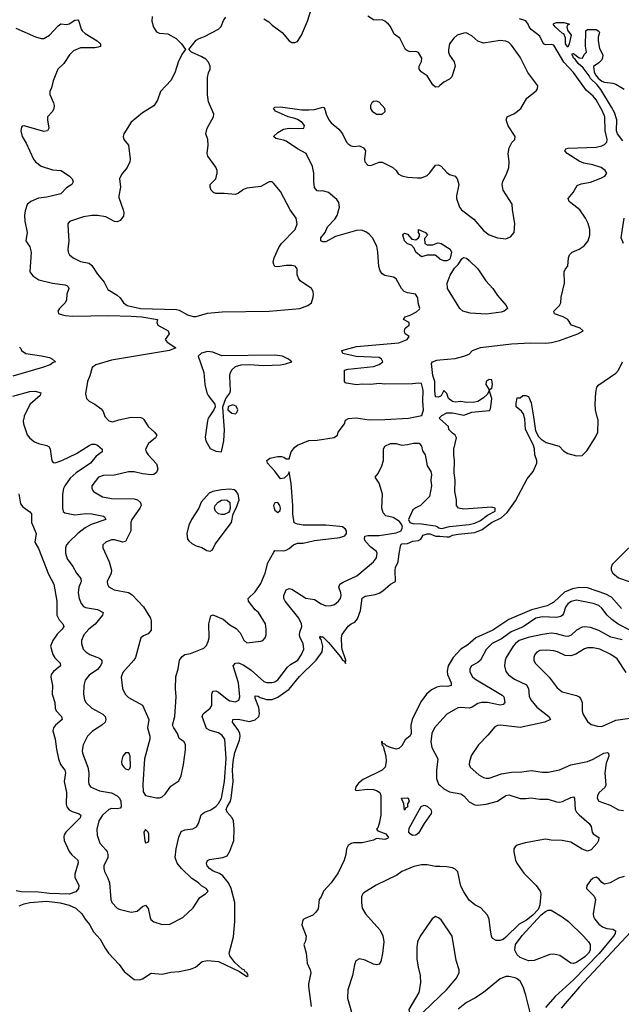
# Model space of a CAD drawing. Header units: inches. Extents: x 2001573 to 2220545, y 644482 to 846830.
# Tile 342 of 656: x 2057018 to 2061289, y 775826 to 782821. Entities that reach past the tile are written whole.
import ezdxf

# ---------------------------------------------------------------- set-up
doc = ezdxf.new("R2010")
doc.units = ezdxf.units.IN
doc.header["$MEASUREMENT"] = 0
for name, color, linetype in [('C0757', 7, 'Continuous'), ('C0758', 7, 'Continuous'), ('C0767', 7, 'Continuous'), ('C0768', 7, 'Continuous')]:
    doc.layers.add(name, color=color, linetype=linetype)

msp = doc.modelspace()

# ---------------------------------------------------------------- linework, layer by layer
at = {"layer": 'C0757', "color": 5}
for points, elevation in [([(2057048.6, 780000), (2057042.3, 779970), (2057044.5, 779950), (2057070, 779872.7), (2057090, 779848.7), (2057122.3, 779822.3), (2057150.2, 779810.2), (2057210, 779796.1), (2057225.8, 779785.8), (2057234, 779770), (2057246.7, 779686.7), (2057256.1, 779676.1), (2057270, 779672.2), (2057317.6, 779690), (2057420.2, 779739.8), (2057510, 779796.5), (2057530, 779804.2), (2057550, 779806), (2057570, 779798), (2057602.8, 779770), (2057602.8, 779750), (2057559.9, 779720.1), (2057519.3, 779670), (2057419.4, 779600.6), (2057376.8, 779563.2), (2057337.5, 779510), (2057328.3, 779490), (2057322.5, 779450), (2057321.5, 779350), (2057326.8, 779326.8), (2057337.6, 779317.6), (2057410, 779304.1), (2057490, 779312.2), (2057530, 779310.6), (2057613.3, 779293.3), (2057620.3, 779290), (2057628.5, 779270), (2057525.3, 779234.7), (2057481.3, 779210), (2057430.2, 779170), (2057365.7, 779110), (2057349.1, 779090), (2057342.8, 779070), (2057343.2, 779030), (2057355.5, 778990), (2057395.4, 778935.4), (2057421, 778890), (2057452.7, 778850), (2057454.2, 778830), (2057438.2, 778790), (2057432.9, 778750), (2057439.7, 778710), (2057453, 778673), (2057471.1, 778651.1), (2057485.1, 778645.1), (2057570.7, 778630.7), (2057610.3, 778610), (2057605.5, 778590), (2057554.2, 778525.8), (2057509.2, 778490), (2057473.8, 778450), (2057457.3, 778410), (2057456.5, 778390), (2057469, 778350), (2057486.3, 778330), (2057516.4, 778310), (2057584.3, 778284.3), (2057601.7, 778270), (2057601.8, 778250), (2057590, 778227.1), (2057570, 778205.1), (2057510, 778164), (2057482.3, 778130), (2057472.6, 778090), (2057471.5, 778030), (2057477.4, 777990), (2057490, 777967), (2057528.8, 777930), (2057607.7, 777887.7), (2057624.2, 777870), (2057630.3, 777850), (2057623.7, 777830), (2057601.7, 777810), (2057534.2, 777765.8), (2057499.7, 777730), (2057468.3, 777670), (2057461.1, 777630), (2057462.6, 777610), (2057501.1, 777510), (2057508.2, 777470), (2057506.3, 777406.3), (2057509.3, 777389.3), (2057521.3, 777370), (2057583.8, 777343.8), (2057670, 777328), (2057710, 777306.2), (2057727.1, 777290), (2057735.9, 777270), (2057737.8, 777230), (2057730, 777219.8), (2057710, 777215.4), (2057670, 777216.2), (2057650.1, 777209.9), (2057606.6, 777170), (2057579.4, 777130), (2057565.2, 777070), (2057568.4, 777028.4), (2057587.7, 776970), (2057630, 776924.2), (2057639.2, 776910), (2057643.6, 776890), (2057642.3, 776870), (2057615.6, 776810), (2057614.3, 776790), (2057619, 776770), (2057643.4, 776723.4), (2057655, 776690), (2057665.5, 776570), (2057672.2, 776550), (2057710, 776510.1), (2057722.8, 776502.8), (2057810, 776480.7), (2057852.8, 776487.2), (2057890, 776522), (2057910, 776530.4), (2057930, 776507.3), (2057942.8, 776442.8), (2057949.6, 776429.6), (2057970, 776411.8), (2058030, 776393.4), (2058083.7, 776396.3), (2058177, 776443), (2058250, 776510.8), (2058296.1, 776583.9), (2058337.2, 776610), (2058354.7, 776630), (2058342.7, 776650), (2058307.8, 776667.8), (2058287, 776690), (2058239.4, 776719.4), (2058166, 776790), (2058134.6, 776830), (2058122.4, 776870), (2058129, 776930), (2058147.6, 777012.4), (2058165.2, 777054.8), (2058190, 777066.6), (2058246.8, 777073.2), (2058272.4, 777087.6), (2058287.9, 777110), (2058307, 777173), (2058328.9, 777190), (2058370, 777206.3), (2058410, 777232), (2058430, 777251.9), (2058450.8, 777290.8), (2058471.7, 777410), (2058482.7, 777570), (2058472.9, 777710), (2058455.4, 777735.4), (2058430, 777754.8), (2058370, 777771.9), (2058345, 777785), (2058312.8, 777870), (2058319.7, 777890), (2058370, 777929), (2058380.7, 777950), (2058382.4, 778030), (2058389.7, 778050), (2058410, 778052.3), (2058430, 778043.2), (2058490, 777992.9), (2058510, 777982.4), (2058550, 777975.6), (2058572.3, 777987.7), (2058580.3, 778010), (2058571.7, 778110), (2058534, 778230), (2058550, 778250.3), (2058570, 778251.5), (2058610, 778236.3), (2058660.1, 778200.1), (2058750, 778118.2), (2058770, 778111.2), (2058810, 778111.2), (2058830, 778116.9), (2058849.9, 778130.1), (2058918.9, 778221.1), (2058940.6, 778239.4), (2058992.9, 778270), (2059019.3, 778310), (2059036.1, 778350), (2059030.7, 778390), (2059009.8, 778430), (2059005, 778450), (2059006.8, 778470), (2059020.3, 778510), (2059018.9, 778530), (2059000.3, 778570), (2058901.4, 778690), (2058893.3, 778710), (2058892.6, 778730), (2058910, 778770.4), (2058930, 778779.5), (2058950, 778774.3), (2059050, 778711.4), (2059110, 778702.2), (2059158.5, 778670), (2059190, 778657.5), (2059230, 778658.7), (2059252.9, 778667.1), (2059282.2, 778690), (2059295.5, 778710), (2059299.3, 778730), (2059296.5, 778750), (2059283.5, 778790), (2059291.2, 778810), (2059314.5, 778825.5), (2059411.1, 778870), (2059529.2, 778970), (2059550, 778998), (2059555.1, 779030), (2059550, 779044), (2059510, 779074.5), (2059473.2, 779113.2), (2059464.7, 779130), (2059469, 779151), (2059490, 779157.6), (2059570, 779156.5), (2059690, 779176), (2059726, 779190), (2059734.9, 779214.9), (2059731.6, 779231.6), (2059714.9, 779254.9), (2059670, 779285.1), (2059617.2, 779297.2), (2059598, 779318), (2059589, 779350), (2059594, 779450), (2059569.1, 779529.1), (2059542, 779570), (2059562, 779598), (2059589.3, 779650.7), (2059601.2, 779690), (2059601.2, 779770), (2059610, 779790.8), (2059650, 779811), (2059690, 779810.2), (2059730, 779798.5), (2059770, 779802.3), (2059813, 779813), (2059852.9, 779812.9), (2059870.4, 779790.4), (2059878.5, 779758.5), (2059896, 779730), (2059910.9, 779650.9), (2059936, 779610), (2059941, 779590), (2059936, 779550), (2059941, 779510), (2059926.4, 779433.6), (2059862.8, 779370), (2059830, 779354), (2059810, 779338), (2059778, 779270), (2059788, 779248), (2059810, 779241), (2059870, 779240.1), (2059966.3, 779226.3), (2059981.2, 779221.2), (2059993.8, 779210), (2060000, 779208.9)], 340), ([(2057623.8, 780000), (2057650, 779970.1), (2057676.3, 779963.7), (2057720.8, 779979.2), (2057810, 779997.4), (2057874.3, 779994.3), (2057889.5, 779989.5), (2057900, 779980), (2057930.2, 779930), (2057975.5, 779890), (2057990.2, 779870), (2057982.6, 779850), (2057932.7, 779810), (2057911.6, 779770), (2057915.6, 779750), (2057930.2, 779730), (2057990, 779666), (2057999.2, 779630), (2057990, 779604.5), (2057970, 779590.8), (2057950, 779587.9), (2057890, 779594.2), (2057830, 779607.8), (2057790, 779608.7), (2057690, 779585.4), (2057610, 779581.7), (2057577.1, 779570), (2057530.5, 779510), (2057530.5, 779490), (2057542, 779470), (2057604.9, 779430), (2057670, 779418.4), (2057830, 779416.5), (2057854.9, 779410), (2057876.5, 779390), (2057879.2, 779370), (2057871, 779350), (2057813.2, 779270), (2057806.7, 779250), (2057806, 779190), (2057770, 779113), (2057750, 779109.8), (2057690, 779126.2), (2057670, 779125.7), (2057628.2, 779110), (2057608.7, 779090), (2057607.2, 779070), (2057651.7, 778970), (2057668.9, 778910), (2057666, 778890), (2057639.6, 778830), (2057640.2, 778810), (2057650, 778792.7), (2057689.4, 778769.4), (2057790, 778751.1), (2057815.1, 778735.1), (2057897.4, 778650), (2057945.3, 778570), (2057952, 778550), (2057950, 778483.7), (2057930, 778458.7), (2057895.8, 778444.2), (2057878.8, 778430), (2057839.5, 778290), (2057828.8, 778270), (2057750, 778182.4), (2057738.8, 778150), (2057747.6, 778070), (2057766.7, 778030), (2057790, 778005.8), (2057890, 777950.6), (2057934.8, 777850), (2057924.9, 777790), (2057942, 777730), (2057940.5, 777710), (2057902.8, 777570), (2057890.8, 777390), (2057894.8, 777334.8), (2057910.6, 777310.6), (2057990, 777292.2), (2058010, 777292), (2058030, 777299.5), (2058050, 777319.3), (2058090, 777374.8), (2058147.2, 777412.8), (2058164.7, 777450), (2058181.1, 777530), (2058194.2, 777634.2), (2058194, 777670), (2058185.2, 777690), (2058150, 777714), (2058138, 777750), (2058111.5, 777790), (2058103.6, 777810), (2058118.2, 777870), (2058128.9, 778010), (2058122.7, 778070), (2058126.7, 778153.3), (2058143.1, 778210), (2058153, 778270), (2058170, 778297.1), (2058190, 778310.5), (2058230, 778318.9), (2058324, 778356), (2058344, 778376), (2058356.5, 778403.5), (2058361.7, 778430), (2058361.5, 778530), (2058375.1, 778584.9), (2058390, 778592), (2058462, 778562), (2058510, 778522.7), (2058555.6, 778495.6), (2058583.9, 778463.9), (2058610, 778413.4), (2058630, 778394.9), (2058730, 778404.9), (2058742.7, 778410), (2058760.5, 778430), (2058766.6, 778450), (2058768.2, 778490), (2058762.4, 778530), (2058712.3, 778610), (2058690, 778627.8), (2058642.4, 778690), (2058640.7, 778710), (2058690, 778757), (2058730, 778816.5), (2058760.9, 778890), (2058778.6, 778961.4), (2058820.8, 779039.2), (2058830, 779050.3), (2058890, 779047.2), (2058910, 779052.4), (2058930, 779063), (2058960.7, 779090), (2058990, 779100.9), (2059030, 779102.4), (2059110, 779121.7), (2059290, 779143.3), (2059324.9, 779155.1), (2059338.6, 779170), (2059337.8, 779190), (2059330, 779202.5), (2059310, 779216.9), (2059290, 779221.6), (2059190, 779230.7), (2059030, 779230.8), (2058990, 779237.7), (2058967.4, 779247.4), (2058956.5, 779310), (2058956.5, 779370), (2058945.3, 779525.3), (2058930, 779608), (2058924, 779590), (2058896.5, 779563.5), (2058870, 779558.7), (2058830, 779614), (2058777.6, 779670), (2058772.3, 779690), (2058794.5, 779705.5), (2058850, 779717.6), (2058877.5, 779717.5), (2058893.3, 779713.3), (2058910, 779701.6), (2058930, 779702), (2058944.8, 779750), (2058970, 779784.6), (2058990, 779798.6), (2059070, 779830.9), (2059130, 779833.7), (2059250, 779853.4), (2059273.3, 779870), (2059277.6, 779890), (2059323.5, 779950), (2059330, 779974.8), (2059351.4, 779988.6), (2059406.5, 779993.5), (2059498.7, 779978.7), (2059610, 779980.7), (2059778, 779990), (2059825.1, 780000)], 360), ([(2058363.1, 780000), (2058356.5, 779990), (2058350.5, 779970.5), (2058335.2, 779855.2), (2058339.3, 779830), (2058370, 779774.8), (2058410, 779754.8), (2058450, 779752), (2058467.8, 779830), (2058471.8, 779908.2), (2058464.6, 780000)], 380), ([(2060000, 779985.8), (2059995.3, 779990), (2060000, 779994.7)], 340), ([(2057011.4, 779451.4), (2057022.3, 779382.3), (2057040.2, 779360.2), (2057090, 779324), (2057102, 779310), (2057102, 779250), (2057134.4, 779170), (2057126, 779110), (2057150, 779064), (2057222.7, 778882.7), (2057259, 778810), (2057281.6, 778690), (2057281.6, 778590), (2057298.2, 778558.2), (2057324.2, 778530), (2057331.8, 778510), (2057318.7, 778490), (2057284.7, 778455.3), (2057253.6, 778410), (2057236.5, 778370), (2057252.9, 778310), (2057267, 778287), (2057304.2, 778250), (2057307, 778230), (2057256.5, 778190), (2057241.1, 778170), (2057239.5, 778150), (2057251.6, 778090), (2057248.7, 778030), (2057266, 777970), (2057270.3, 777930), (2057277.6, 777910), (2057314.6, 777870), (2057319.3, 777850), (2057271.1, 777808.9), (2057256.5, 777790), (2057252.9, 777770), (2057269.2, 777710), (2057278, 777638), (2057293.8, 777570), (2057308.3, 777530), (2057337.5, 777490), (2057343.2, 777470), (2057333.9, 777410), (2057348.9, 777330), (2057346.9, 777246.9), (2057352.1, 777230), (2057370, 777207.6), (2057390, 777195.2), (2057439.2, 777179.2), (2057451.6, 777170), (2057446.7, 777150), (2057344.9, 777050), (2057332.4, 777030), (2057330, 777015.3), (2057333.7, 776990), (2057370, 776912), (2057388.4, 776888.4), (2057430.2, 776850.2), (2057432.3, 776832.3), (2057409.2, 776750), (2057410.2, 776730), (2057436.9, 776670), (2057434.7, 776650), (2057415.2, 776624.8), (2057370, 776608.1), (2057230, 776612.9), (2057150, 776622.9), (2057030, 776624.7), (2056991.7, 776631.7)], 320), ([(2057014.7, 776525.3), (2057050, 776540.1), (2057090, 776549.4), (2057210, 776559.4), (2057306, 776546), (2057370, 776529.5), (2057415.2, 776510), (2057459.6, 776470), (2057482, 776430), (2057513.1, 776393.1), (2057541.2, 776341.2), (2057590, 776288.4), (2057624.3, 776224.3), (2057649.1, 776189.1), (2057723, 776110), (2057758.5, 776058.5), (2057830, 776003), (2057870, 776000.5), (2057890, 776008), (2057950, 776046.7), (2058030, 776041.1), (2058090, 776054.6), (2058150, 776058.4), (2058230, 776076.5), (2058266, 776090), (2058314, 776130), (2058350, 776137.6), (2058430.1, 776130.1), (2058578.9, 776058.9), (2058630, 776022.9), (2058639.8, 776030), (2058630, 776051.9), (2058617.5, 776057.5), (2058610.6, 776070), (2058596.6, 776076.6), (2058544.2, 776124.2), (2058509.9, 776169.9), (2058504.1, 776190), (2058534.5, 776305.5), (2058545.4, 776414.6), (2058544.8, 776550), (2058519.9, 776650), (2058500.5, 776690), (2058459.1, 776739.1), (2058435.2, 776755.2), (2058391.9, 776771.9), (2058365.1, 776790), (2058348.3, 776810), (2058343, 776830), (2058351.1, 776848.9), (2058364.2, 776855.8), (2058459, 776870), (2058490, 776882), (2058510, 776913), (2058537.4, 776990), (2058541.5, 777070), (2058536.4, 777130), (2058526.8, 777150), (2058490.6, 777190), (2058483.6, 777210), (2058489.9, 777230), (2058514.9, 777270), (2058520.1, 777290), (2058532.4, 777410), (2058529.2, 777490), (2058532.3, 777550), (2058545.7, 777614.3), (2058577.4, 777702.6), (2058582, 777730), (2058580.1, 777750), (2058571.2, 777771.2), (2058527.7, 777830), (2058530.9, 777849.1), (2058568.9, 777851.1), (2058650, 777835), (2058690, 777846.3), (2058715.2, 777870), (2058719.9, 777890), (2058715.2, 777935.2), (2058690, 778000.9), (2058690, 778016.4), (2058710, 778015), (2058725.3, 778005.3), (2058770, 777992), (2058810, 777991), (2058850, 778008.9), (2058930, 778064.6), (2059004.3, 778155.7), (2059121.9, 778270), (2059165.8, 778330), (2059169.9, 778370), (2059157.3, 778417.3), (2059147.7, 778430), (2059150, 778441), (2059156.3, 778436.3), (2059170, 778436), (2059210, 778396.9), (2059295.1, 778295.1), (2059310, 778270.5), (2059323.9, 778263.9), (2059331.6, 778248.4), (2059334, 778270), (2059306.1, 778346.1), (2059303.8, 778363.8), (2059302.7, 778430), (2059307.4, 778452.6), (2059350, 778512.4), (2059370, 778528.7), (2059398, 778542), (2059416.4, 778563.6), (2059436.3, 778623.7), (2059450, 778711.8), (2059470, 778725.5), (2059542.5, 778737.5), (2059570, 778746.8), (2059596.6, 778763.4), (2059650, 778811.3), (2059686, 778830), (2059682.7, 778910), (2059686.6, 778930), (2059705.2, 778970), (2059712.1, 779027.9), (2059724.2, 779090), (2059730, 779098), (2059770, 779100.7), (2059810, 779117.3), (2059850, 779120.5), (2059865.2, 779130), (2059881.7, 779158.3), (2059910, 779167.4), (2059930, 779167.9), (2059972.5, 779152.5), (2060000, 779150.6)], 320), ([(2060000, 778084.1), (2059979.8, 778080.2), (2059941, 778059), (2059906.5, 778030), (2059865.8, 777974.2), (2059804.9, 777850), (2059794.9, 777810), (2059796.9, 777750), (2059790, 777732.7), (2059755.4, 777704.6), (2059730, 777662.7), (2059710, 777643.7), (2059690, 777638), (2059649.7, 777649.7), (2059622.6, 777662.6), (2059610, 777674.5), (2059596.4, 777676.4), (2059594.5, 777690), (2059586.4, 777693.6), (2059588.9, 777670), (2059599.2, 777659.2), (2059618.2, 777590), (2059620.7, 777550), (2059612.4, 777510), (2059590.2, 777489.8), (2059455.9, 777424.1), (2059424, 777396), (2059404.4, 777370), (2059398.4, 777350), (2059410, 777344.7), (2059486.6, 777353.4), (2059530, 777352.4), (2059550, 777345.8), (2059573.6, 777330), (2059582.6, 777310), (2059581.2, 777170), (2059569.3, 777110.7), (2059559.2, 777080.8), (2059551, 777070), (2059559.6, 777059.6), (2059616.9, 777036.9), (2059635.8, 777010), (2059630, 777002.9), (2059610, 776997.4), (2059550, 777004.2), (2059530, 776992.3), (2059450, 776973.1), (2059386.6, 776973.4), (2059370, 776969.7), (2059350, 776954.7), (2059338, 776930), (2059333.1, 776890), (2059320.9, 776850), (2059279.1, 776760.9), (2059228.8, 776690), (2059175.3, 776630), (2059158.3, 776590), (2059143.8, 776570), (2059135.7, 776504.3), (2059120, 776480), (2059099.8, 776460.2), (2059043.4, 776436.6), (2059031.4, 776428.6), (2059025.1, 776414.9), (2059021.8, 776390), (2059050.9, 776310), (2059046.4, 776273.6), (2059034.3, 776250), (2059051.7, 776190), (2059058, 776118), (2059080.4, 776070), (2059083.7, 776050), (2059068.2, 775971.8), (2059068.2, 775951.8), (2059087.3, 775810)], 320), ([(2060000, 777832), (2059962.8, 777790), (2059942.9, 777750), (2059937.1, 777690), (2059944.3, 777650), (2059985.6, 777570), (2059977.2, 777490), (2059976.9, 777430), (2059991, 777391), (2060000, 777383.3)], 340), ([(2060000, 776804.2), (2059970, 776805), (2059910, 776817.5), (2059870, 776816), (2059815.1, 776804.9), (2059730.6, 776770), (2059695.4, 776744.6), (2059547.9, 776672.1), (2059461.7, 776618.3), (2059452, 776608), (2059444.9, 776590), (2059444.6, 776550), (2059450.3, 776510), (2059472.9, 776470), (2059574.4, 776354.4), (2059595.9, 776315.9), (2059602.6, 776270), (2059592.9, 776187.1), (2059582.4, 776130), (2059570, 776112.3), (2059553.5, 776106.5), (2059530, 776111.2), (2059470, 776138.9), (2059430.6, 776149.4), (2059404.7, 776135.3), (2059394, 776106), (2059381.5, 776030), (2059346.7, 775930), (2059344.9, 775870), (2059372.7, 775770)], 340), ([(2060000, 776433.2), (2059990, 776441.2), (2059970, 776449), (2059945.8, 776434.2), (2059860.5, 776310), (2059843.1, 776270), (2059838, 776230), (2059837.4, 776150), (2059846, 776090), (2059862, 776030), (2059862.3, 775977.7), (2059850.3, 775909.7), (2059781.6, 775790), (2059790.4, 775750), (2059803.8, 775730), (2059810, 775725.3), (2059830, 775728.4), (2059882.3, 775770), (2060000, 775884.1)], 360)]:
    msp.add_lwpolyline(points, dxfattribs=dict(at, elevation=elevation))
for points, elevation in [([(2058510, 779484.5), (2058450, 779482), (2058390, 779469.6), (2058363.4, 779456.6), (2058307.1, 779392.9), (2058288.5, 779350), (2058238, 779270), (2058219, 779230), (2058204.9, 779170), (2058210, 779131.3), (2058218.7, 779118.7), (2058239.9, 779099.9), (2058270, 779084), (2058310, 779070.6), (2058346, 779050), (2058370, 779045.3), (2058385.6, 779054.4), (2058405.1, 779094.9), (2058521.2, 779250), (2058532.3, 779310), (2058555.6, 779350), (2058575.6, 779410), (2058569.2, 779450), (2058553.1, 779473.1), (2058540.1, 779480.1)], 380), ([(2058450, 779305.1), (2058429.7, 779309.7), (2058408.4, 779328.4), (2058401.6, 779350), (2058404.5, 779370), (2058426.5, 779393.5), (2058450, 779408), (2058470, 779410.6), (2058490, 779407.3), (2058510, 779391.3), (2058510.9, 779349.1), (2058507.7, 779332.3), (2058499.9, 779320.1), (2058470, 779306.6)], 380), ([(2058850, 779389.8), (2058830, 779388.5), (2058820.1, 779370), (2058823.6, 779350), (2058830, 779337.3), (2058850, 779321), (2058865.8, 779334.2), (2058869.8, 779350), (2058864.5, 779370)], 380), ([(2057773.2, 777613.2), (2057770, 777612.7), (2057750, 777588), (2057741.6, 777550), (2057743, 777530), (2057756, 777510), (2057770, 777498.8), (2057790, 777491.3), (2057799.3, 777500.7), (2057804.7, 777515.3), (2057801.2, 777590), (2057792.5, 777612.5)], 360), ([(2059750, 777206), (2059746, 777250), (2059728, 777290), (2059770, 777292), (2059776, 777290), (2059782, 777270), (2059772, 777250), (2059770, 777226), (2059758, 777222)], 320), ([(2059806.5, 777026.5), (2059790, 777037.2), (2059779.3, 777050), (2059782, 777078), (2059867.7, 777232.3), (2059890, 777240.4), (2059910, 777234.3), (2059935.5, 777210), (2059941, 777190), (2059938, 777182), (2059888.4, 777111.6), (2059850, 777041.2), (2059830, 777027.8)], 320), ([(2057910, 777068), (2057898, 777050), (2057906.4, 776986.4), (2057910, 776974), (2057930, 776978), (2057935.1, 776990), (2057934.2, 777034.2), (2057930, 777048)], 360)]:
    msp.add_lwpolyline(points, close=True, dxfattribs=dict(at, elevation=elevation))
at = {"layer": 'C0758', "color": 5}
for points, elevation in [([(2058750, 782827.3), (2058785.5, 782805.5), (2058810, 782781), (2058881, 782730), (2058930, 782671.3), (2058950, 782658), (2058970, 782658), (2058990, 782664.7), (2059019, 782710), (2059060.7, 782810), (2059092.8, 782907.2)], 380), ([(2056990, 782760.7), (2057130, 782698.8), (2057170, 782686.8), (2057190, 782687.3), (2057230, 782710.4), (2057290, 782776.4), (2057310, 782790.4), (2057350, 782786.4), (2057370, 782790.4), (2057410, 782818.4), (2057430, 782819.1), (2057438, 782810), (2057453.7, 782753.7), (2057461.6, 782741.6), (2057482.8, 782722.8), (2057567.3, 782670), (2057590.7, 782650), (2057590.8, 782630), (2057575.1, 782624.9), (2057550, 782619.7), (2057450, 782620.3), (2057400.5, 782599.5), (2057370.2, 782570), (2057330.3, 782510), (2057287.6, 782470), (2057254.5, 782385.5), (2057244, 782336), (2057232.4, 782310), (2057232.4, 782290), (2057258.7, 782230), (2057262, 782210), (2057260.3, 782190), (2057251.5, 782168.5), (2057215.5, 782130), (2057214, 782110), (2057223.8, 782050), (2057214.8, 782030), (2057190, 782027), (2057050, 782066), (2057036, 782064), (2057030, 782058), (2057025.5, 782030), (2057035.5, 781990), (2057062.8, 781942.8), (2057115.5, 781830), (2057130, 781810.7), (2057170, 781779.3), (2057250, 781754.9), (2057311.3, 781750), (2057370.6, 781710), (2057390.5, 781690), (2057397.3, 781670), (2057386.8, 781650), (2057350, 781625.4), (2057310, 781583.5), (2057210, 781560.6), (2057150, 781553), (2057097.1, 781530), (2057071.5, 781508.5), (2057056.5, 781463.5), (2057051.4, 781428.6), (2057054.4, 781390), (2057070.2, 781310), (2057062, 781250), (2057090, 781207.7), (2057099.2, 781170), (2057090.3, 781030), (2057110, 781001.3), (2057153.8, 780973.8), (2057250, 780948.7), (2057338, 780938), (2057352.8, 780932.8), (2057362.4, 780922.4), (2057367.1, 780910), (2057353.4, 780870), (2057351, 780830), (2057341.1, 780810), (2057300.2, 780770), (2057287.6, 780750), (2057295.8, 780730), (2057339.7, 780719.7), (2057394.7, 780714.7), (2057650, 780719.1), (2057810, 780714.6), (2057884.7, 780710), (2057996, 780690), (2057991.3, 780670), (2057998, 780650), (2058071.3, 780610), (2058078, 780590), (2058051.3, 780550), (2058064.7, 780530), (2058126, 780490), (2058081, 780470), (2057670, 780402), (2057557.5, 780370), (2057532.9, 780350), (2057516.1, 780290), (2057499.1, 780250), (2057483.8, 780163.8), (2057491, 780130), (2057510.5, 780110.5), (2057550, 780090.6), (2057595.8, 780055.8), (2057610, 780036.3), (2057622, 780002), (2057623.8, 780000)], 360), ([(2057957, 782843), (2057956.4, 782810), (2057968.6, 782768.6), (2057990, 782734.8), (2057998, 782730), (2058010, 782724), (2058070, 782720.7), (2058127.9, 782687.9), (2058166, 782650), (2058194, 782610), (2058170, 782578), (2058141.7, 782518.3), (2058120.5, 782450), (2058093.4, 782390), (2058017.3, 782310), (2057996.3, 782250), (2057970, 782209), (2057890, 782159), (2057810, 782093.2), (2057756, 782010), (2057751.3, 781990), (2057758, 781970), (2057791, 781930), (2057802.8, 781830), (2057798.8, 781810), (2057780.7, 781770), (2057739.9, 781720.1), (2057725.3, 781690), (2057733.7, 781630), (2057721.1, 781570), (2057722.3, 781557.7), (2057752.8, 781470), (2057756.8, 781450), (2057753.9, 781426.1), (2057730, 781395.1), (2057710, 781383.9), (2057690, 781386.5), (2057630, 781419.8), (2057570, 781430.8), (2057530, 781429.8), (2057470, 781419.7), (2057371.8, 781388.2), (2057360.4, 781370), (2057359.9, 781360.1), (2057367, 781250), (2057359.3, 781190), (2057361.6, 781170), (2057370.5, 781150), (2057396.3, 781130), (2057450, 781103.1), (2057510, 781090.3), (2057530, 781074.9), (2057570, 781013), (2057616.3, 780956.3), (2057644.2, 780904.2), (2057710, 780863), (2057730, 780844), (2057754.4, 780810), (2057780.4, 780790), (2057876, 780770), (2058130, 780761.5), (2058150, 780757.5), (2058210, 780724.5), (2058250, 780712.3), (2058270, 780713.1), (2058310, 780724.4), (2058350, 780735.5), (2058455.3, 780744.7), (2058790, 780750.7), (2059006, 780770), (2059064, 780790), (2059088.7, 780810), (2059102, 780850), (2059104, 780870), (2059102, 780890), (2059088.7, 780910), (2059010, 780966), (2058999.1, 780979.1), (2058988.1, 781008.1), (2058987.3, 781050), (2058972.7, 781070), (2058950, 781074.5), (2058910, 781073.8), (2058850, 781065.1), (2058828.5, 781068.5), (2058820.8, 781080.8), (2058818, 781098), (2058823.5, 781130), (2058857.6, 781202.4), (2058876.8, 781230), (2058974.3, 781330), (2058988, 781370), (2058980.5, 781410), (2058937.4, 781470), (2058870, 781601.2), (2058820.2, 781660.2), (2058809, 781669), (2058790, 781669.2), (2058730, 781636.2), (2058630, 781623.5), (2058605.9, 781614.1), (2058570, 781588), (2058550, 781579.7), (2058470, 781587.1), (2058410, 781585.4), (2058393.5, 781593.5), (2058377.6, 781610), (2058369.6, 781630), (2058369.5, 781650), (2058409.5, 781690), (2058419.7, 781730), (2058418.7, 781750), (2058410, 781773.2), (2058354.5, 781850), (2058349.6, 781870), (2058356, 781930), (2058352.7, 781970), (2058339.3, 782010), (2058349.5, 782050), (2058393.2, 782130), (2058396, 782150), (2058357.1, 782237.1), (2058350, 782286), (2058351.6, 782410), (2058357.6, 782442.4), (2058369.3, 782470), (2058369.3, 782490), (2058358, 782518), (2058339.1, 782539.1), (2058310, 782558), (2058238, 782590), (2058218, 782610), (2058270, 782674.8), (2058292.1, 782687.9), (2058330, 782700.7), (2058430, 782754), (2058447.6, 782772.4), (2058464.9, 782815.1), (2058481.3, 782838.7)], 380), ([(2060000, 782352.5), (2059990, 782344.2), (2059970, 782341.6), (2059950, 782357), (2059910, 782422.4), (2059867.6, 782450), (2059853, 782470), (2059853, 782490), (2059870, 782522.8), (2059872.1, 782547.9), (2059850, 782587), (2059830, 782595.8), (2059790, 782592.6), (2059770, 782598.9), (2059756.9, 782610), (2059716.2, 782690), (2059677.2, 782717.2), (2059650, 782771.9), (2059635.7, 782790), (2059610, 782809.8), (2059590, 782819.8), (2059550, 782816.2), (2059530, 782819.8), (2059490, 782844.9)], 360), ([(2059825.1, 780000), (2059872.3, 780010), (2059883.7, 780050), (2059880.2, 780110), (2059882.9, 780190), (2059870, 780235.6), (2059850, 780239.7), (2059806.1, 780233.9), (2059610, 780232.4), (2059570, 780236.9), (2059510.3, 780229.7), (2059450, 780232.6), (2059410, 780226.9), (2059338, 780238), (2059330, 780240.7), (2059323.5, 780250), (2059324, 780330), (2059350, 780339.2), (2059530, 780357.9), (2059569.4, 780370.6), (2059596.9, 780390), (2059586.5, 780410), (2059570, 780420.2), (2059407, 780427), (2059312, 780450), (2059303.7, 780470), (2059410, 780499.2), (2059710, 780526), (2059769, 780550), (2059782, 780570), (2059755.3, 780590), (2059748.7, 780610), (2059755.3, 780630), (2059782, 780650), (2059782, 780670), (2059742, 780690), (2059755.3, 780710), (2059790, 780721.3), (2059835.8, 780744.2), (2059855.6, 780764.4), (2059858.7, 780770), (2059847.6, 780810), (2059844.5, 780844.5), (2059828.7, 780870), (2059770, 780879.2), (2059746.6, 780890), (2059727.3, 780910), (2059690, 780980.9), (2059671.1, 780991.1), (2059610, 781003.5), (2059590, 781016.3), (2059576.9, 781036.9), (2059567.8, 781067.8), (2059561.2, 781170), (2059552.3, 781212.3), (2059522, 781270), (2059497.8, 781297.8), (2059474.7, 781314.7), (2059444.7, 781324.7), (2059410, 781323.7), (2059260.4, 781279.6), (2059190, 781242.7), (2059170, 781241.7), (2059154.5, 781250), (2059155.1, 781270), (2059187.3, 781310), (2059202.3, 781350), (2059255.3, 781404.7), (2059270.8, 781430), (2059288.2, 781490), (2059282.5, 781522.5), (2059270, 781542.9), (2059210, 781593.6), (2059170, 781606), (2059150, 781603), (2059130, 781606), (2059110, 781629.4), (2059104.8, 781670), (2059106, 781730), (2059097, 781777), (2059051.5, 781870), (2058990, 781902.8), (2058910, 781956.8), (2058890, 781965.6), (2058837.2, 781977.2), (2058819.3, 781990), (2058850, 782020.3), (2058890, 782042.3), (2058930, 782049), (2059030, 782046.7), (2059036, 782050), (2059040.7, 782070), (2059023.7, 782090), (2058990.7, 782110.7), (2058970, 782119.8), (2058922.7, 782130), (2058833.2, 782170), (2058819, 782190), (2058830, 782198.8), (2058870, 782201.3), (2059021.1, 782181.1), (2059070, 782180.2), (2059110, 782182.8), (2059170, 782198.4), (2059175.8, 782195.8), (2059185.1, 782185.1), (2059193.2, 782150), (2059213, 782110), (2059230, 782089.1), (2059282.8, 782042.8), (2059310.2, 782010.2), (2059338.9, 781950), (2059350, 781938), (2059370, 781924.6), (2059390, 781920.2), (2059430, 781923.8), (2059459.7, 781910), (2059472, 781890), (2059464.9, 781830), (2059467.9, 781810), (2059490, 781787.4), (2059510, 781784.9), (2059570, 781808.2), (2059590, 781808.4), (2059667.7, 781770), (2059690.3, 781750.3), (2059704.9, 781724.9), (2059730, 781710.4), (2059770, 781701.3), (2059843, 781697), (2059870, 781698.4), (2059910, 781714.4), (2059930, 781733), (2059970, 781788), (2059990, 781790.4), (2060000, 781785.4)], 360), ([(2060000, 781120.7), (2059967.3, 781147.3), (2059910, 781148), (2059870, 781135.3), (2059830, 781169.3), (2059818, 781198), (2059799.3, 781219.3), (2059770, 781229.2), (2059750, 781248.7), (2059739, 781290), (2059742, 781298), (2059750, 781304.7), (2059770, 781298), (2059801, 781261), (2059830, 781258), (2059848, 781270), (2059856.4, 781283.6), (2059856.4, 781296.4), (2059848.7, 781310), (2059848.7, 781330), (2059898, 781310), (2059912, 781290), (2059892.7, 781267.3), (2059894, 781230), (2059910, 781222), (2059950, 781222), (2059985.2, 781234.8), (2060000, 781232.3)], 340), ([(2057015.3, 780495.3), (2057025.4, 780485.4), (2057031.3, 780470), (2057062, 780450), (2057173.5, 780433.5), (2057230, 780420.5), (2057251.3, 780410), (2057270.8, 780390), (2057254.7, 780385.3), (2057234.9, 780370), (2057179.5, 780350), (2056970, 780288.1)], 340), ([(2058464.6, 780000), (2058459, 780070), (2058482, 780130), (2058510, 780167.7), (2058514.8, 780185.2), (2058508.5, 780288.5), (2058512.8, 780310), (2058525.2, 780334.8), (2058550, 780356.1), (2058590, 780368.9), (2058648, 780372), (2058750, 780363.4), (2058870.4, 780369.6), (2058904.7, 780375.3), (2058949.3, 780390), (2058925.1, 780410), (2058883.6, 780430), (2058830, 780437.9), (2058452, 780432), (2058390, 780458.5), (2058350, 780464.2), (2058307.4, 780452.6), (2058285.5, 780430), (2058325.3, 780314.7), (2058332.7, 780230), (2058346.3, 780170), (2058354.9, 780150), (2058402, 780090), (2058404.9, 780070), (2058396.4, 780050), (2058363.1, 780000)], 380), ([(2060000, 780143), (2059990, 780138), (2059970, 780142), (2059964.9, 780184.9), (2059965.3, 780250), (2059950, 780292.3), (2059942.4, 780377.6), (2059948.8, 780391.2), (2059978.5, 780401.5), (2060000, 780403.5)], 340), ([(2056970, 780147.2), (2057090, 780180.2), (2057130, 780180.9), (2057167.3, 780170), (2057163.1, 780150), (2057091.2, 780088.8), (2057050, 780007), (2057048.6, 780000)], 340)]:
    msp.add_lwpolyline(points, dxfattribs=dict(at, elevation=elevation))
at = {"layer": 'C0758', "color": 5, "elevation": 380}
for points in [[(2059550, 782242.7), (2059530, 782239.3), (2059518.8, 782230), (2059508, 782210), (2059508.4, 782190), (2059520.5, 782170), (2059550, 782150.4), (2059590, 782148.7), (2059611.5, 782168.5), (2059609.5, 782190), (2059570, 782235.1)], [(2058530, 780085.1), (2058504.1, 780075.9), (2058498.8, 780070), (2058496.3, 780050), (2058524.9, 780024.9), (2058550, 780020.9), (2058559.1, 780030), (2058565.6, 780050), (2058554.4, 780074.4)]]:
    msp.add_lwpolyline(points, close=True, dxfattribs=at)
at = {"layer": 'C0767', "color": 5}
for points, elevation in [([(2060000, 779994.7), (2060005.3, 780000)], 340), ([(2060000, 779150.6), (2060050, 779147.2), (2060070, 779148.2), (2060090, 779158.7), (2060130, 779166.4), (2060250, 779177), (2060301.8, 779198.2), (2060368.4, 779250), (2060437.2, 779282.8), (2060479.3, 779320.7), (2060537.9, 779402.1), (2060621.7, 779558.3), (2060663, 779610), (2060688.1, 779670), (2060689, 779690), (2060675.9, 779730), (2060672, 779772), (2060663.3, 779803.3), (2060609.9, 779909.9), (2060604.1, 779984.1), (2060600.1, 780000)], 320), ([(2060000, 779208.9), (2060013.6, 779206.4), (2060070, 779221.4), (2060210, 779235.2), (2060250, 779243.2), (2060290, 779262.1), (2060338.6, 779301.4), (2060394.6, 779330), (2060393, 779350), (2060370, 779357.9), (2060170, 779343.2), (2060132.3, 779350), (2060118.4, 779370), (2060118, 779410), (2060106, 779470), (2060109.6, 779550), (2060102.7, 779602.7), (2060103.6, 779690), (2060099.6, 779730), (2060100.5, 779770), (2060118, 779850), (2060109.5, 779869.5), (2060090, 779882.7), (2060064, 779910), (2060062, 779930), (2060000, 779985.8)], 340), ([(2060664.6, 780000), (2060679.6, 779899.6), (2060700.5, 779860.5), (2060720.2, 779840.2), (2060756.4, 779816.4), (2060848.2, 779790), (2060878.6, 779758.6), (2060910, 779738.7), (2060970, 779722.4), (2061010, 779725.5), (2061043.1, 779756.9), (2061106.1, 779853.9), (2061121.2, 779890), (2061124.9, 779975.1), (2061118.5, 780000)], 320), ([(2061457.8, 779182.2), (2061224.9, 778950), (2061216, 778930), (2061216.6, 778910), (2061228.1, 778888.1), (2061270, 778856.6), (2061344.9, 778830)], 320), ([(2061290, 778637.6), (2061218.9, 778718.9), (2061179.3, 778739.3), (2061050, 778785.2), (2060992.8, 778787.2), (2060942.7, 778777.3), (2060885.3, 778754.7), (2060810, 778682.2), (2060763.5, 778656.5), (2060652.3, 778627.7), (2060490, 778560.3), (2060376.5, 778483.5), (2060255.2, 778430), (2060199.1, 778380.9), (2060150, 778347.9), (2060096.4, 778290), (2060060.4, 778230), (2060053.8, 778193.8), (2060055.3, 778170), (2060080.2, 778110), (2060080.5, 778090), (2060056.8, 778083.2), (2060010, 778086), (2060000, 778084.1)], 320), ([(2061350, 778483.4), (2061266.7, 778526.7), (2061220.6, 778560.6), (2061188.4, 778590), (2061150, 778640.3), (2061130, 778658.1), (2061090, 778674.4), (2060970, 778696.8), (2060932.8, 778687.2), (2060910, 778670.6), (2060893.7, 778646.3), (2060877.8, 778602.2), (2060870.5, 778589.5), (2060858.7, 778581.3), (2060830, 778574.9), (2060730, 778578.2), (2060682, 778570), (2060591.9, 778508.1), (2060506.7, 778473.3), (2060437.3, 778422.7), (2060371.7, 778388.3), (2060330, 778346.6), (2060288.9, 778271.1), (2060270, 778253.3), (2060225.7, 778230), (2060212.7, 778210), (2060212.4, 778190), (2060230, 778154.9), (2060250, 778137.8), (2060442.8, 778022.8), (2060453.8, 778010), (2060462.6, 777970), (2060450, 777956.3), (2060428.3, 777951.7), (2060339, 777970), (2060298, 777970), (2060270, 777963.5), (2060230, 777937.2), (2060210, 777930.8), (2060150, 777935.1), (2060128.4, 777931.6), (2060050, 777888.4), (2060000, 777832)], 340), ([(2061294.9, 778414.9), (2061214.9, 778434.9), (2061130, 778482), (2061070, 778503.1), (2061030, 778508.7), (2061010, 778505.1), (2060970, 778483.5), (2060932.2, 778447.8), (2060910, 778439.9), (2060890, 778441.1), (2060830, 778457.9), (2060790, 778461.9), (2060730, 778454.1), (2060627.8, 778432.2), (2060564.7, 778410), (2060536.8, 778390), (2060520.5, 778370), (2060471.3, 778290), (2060463.5, 778270), (2060459.3, 778230), (2060468.3, 778190), (2060487.3, 778167.3), (2060530, 778135.6), (2060615.6, 778095.6), (2060629.3, 778070), (2060635.9, 778015.9), (2060647.1, 777990), (2060690, 777937.6), (2060774, 777870), (2060786, 777850), (2060744.9, 777830), (2060570, 777792.7), (2060430.2, 777809.8), (2060410, 777807.3), (2060390, 777796.9), (2060341.5, 777738.5), (2060275.8, 777670), (2060225.1, 777594.9), (2060210.3, 777550), (2060208.8, 777530), (2060217.1, 777510), (2060277.5, 777457.5), (2060310, 777437.7), (2060330, 777431.5), (2060350, 777433.8), (2060437.3, 777462.7), (2060510, 777476.1), (2060583.1, 777476.9), (2060650, 777486.5), (2060730, 777474.7), (2060770, 777474.2), (2060850, 777492.6), (2060930, 777527.9), (2061050, 777550.2), (2061090, 777567.6), (2061164.5, 777610), (2061190, 777614.9), (2061198, 777610), (2061199.5, 777590), (2061180.6, 777539.4), (2061170.9, 777470), (2061178.2, 777381.8), (2061173.1, 777366.9), (2061132.2, 777330), (2061119.5, 777310), (2061117, 777290), (2061128.5, 777270), (2061210, 777240.8), (2061270, 777207.1), (2061303.4, 777203.4)], 360), ([(2061324.2, 778184.2), (2061259.3, 778279.3), (2061214.3, 778310), (2061137, 778350), (2061090, 778359.4), (2061050, 778358.8), (2061027.5, 778352.5), (2060966.5, 778313.5), (2060930, 778301.7), (2060890, 778305), (2060837, 778330), (2060810, 778337.8), (2060757.5, 778342.5), (2060710, 778338.5), (2060690, 778327.8), (2060674.9, 778310), (2060667.6, 778290), (2060669, 778270), (2060677.4, 778250), (2060777.7, 778150), (2060833.7, 778073.7), (2060870, 778046.3), (2060970, 778019.1), (2060989.3, 778009.3), (2060998.5, 777998.5), (2061011.5, 777970), (2061012, 777910), (2061016.5, 777890), (2061050, 777835.5), (2061074.3, 777814.3), (2061120.9, 777800.9), (2061150, 777800.3), (2061250, 777845.8), (2061350, 777859.3)], 380), ([(2060000, 777383.3), (2060030, 777357.8), (2060070, 777335.2), (2060150, 777322), (2060170, 777306.7), (2060210, 777263.5), (2060250, 777242.6), (2060270, 777240.1), (2060330, 777249), (2060409.9, 777270.1), (2060470, 777309.3), (2060490, 777313.5), (2060570, 777288.4), (2060610, 777287.8), (2060650, 777293.4), (2060710, 777283), (2060770, 777282.7), (2060830, 777264.2), (2060850, 777262.7), (2060872.5, 777267.5), (2060930, 777295.6), (2060950, 777299.3), (2060955.6, 777290), (2060960.6, 777210), (2060971.2, 777190), (2060990, 777171.2), (2061061.7, 777110), (2061074.6, 777090), (2061081.1, 777050), (2061090, 777037.1), (2061130.2, 777010.2), (2061128.1, 776990), (2061116.6, 776970), (2061075.5, 776924.5), (2061050, 776914.3), (2061010, 776927.7), (2060930, 776978.6), (2060870, 776989.1), (2060790, 776992.8), (2060750, 776999.4), (2060606.7, 776973.3), (2060550, 776955.6), (2060535.6, 776944.4), (2060527.1, 776930), (2060526.2, 776910), (2060538.6, 776850), (2060548.2, 776828.2), (2060597.3, 776757.3), (2060685.5, 776670), (2060712.7, 776630), (2060717.3, 776610), (2060709.4, 776530), (2060699.2, 776500.8), (2060660.6, 776459.4), (2060615.2, 776424.8), (2060564.3, 776395.7), (2060470, 776302), (2060450, 776285.7), (2060430, 776278.7), (2060399.5, 776279.5), (2060374.5, 776294.5), (2060367.6, 776310), (2060357.6, 776370), (2060352, 776430), (2060339.1, 776459.1), (2060291.5, 776511.5), (2060250, 776532.3), (2060210, 776566), (2060170, 776624.1), (2060150, 776664.8), (2060127.3, 776767.3), (2060110, 776787.1), (2060090, 776796), (2060050, 776802.7), (2060000, 776804.2)], 340), ([(2061310, 776735.1), (2061270, 776721.8), (2061209.7, 776689.7), (2061170, 776680.4), (2061151.8, 776691.8), (2061130, 776717.4), (2061110, 776728.5), (2061090, 776721.5), (2061070, 776706.2), (2061043.5, 776670), (2061041.5, 776650), (2061095.6, 776595.6), (2061106.9, 776570), (2061090.2, 776470), (2061092.1, 776450), (2061101.2, 776430), (2061130, 776396.5), (2061156.3, 776376.3), (2061185.5, 776365.5), (2061230, 776359.3), (2061248.8, 776348.8), (2061245.4, 776330), (2061234, 776310), (2061131.8, 776188.2), (2060950, 775999), (2060818.5, 775881.5), (2060750, 775802.6)], 360), ([(2061521.6, 776518.4), (2060991, 775950), (2060861.2, 775798.8)], 380), ([(2060000, 775884.1), (2060047.4, 775930), (2060116.9, 776010), (2060138.2, 776050), (2060137.6, 776070), (2060117, 776137), (2060087.6, 776310), (2060010, 776425.2), (2060000, 776433.2)], 360), ([(2060646.6, 775750), (2060611.9, 775890), (2060591.2, 775951.2), (2060570.6, 775990), (2060550, 776008), (2060534.7, 776014.7), (2060490, 776023.4), (2060470, 776023.4), (2060430, 776006.8), (2060310, 775910.6), (2060249.5, 775870.5), (2060190, 775839), (2060130, 775790.8)], 360)]:
    msp.add_lwpolyline(points, dxfattribs=dict(at, elevation=elevation))
at = {"layer": 'C0767', "color": 5, "elevation": 340}
msp.add_lwpolyline([(2060950, 776116.8), (2060930, 776119.2), (2060851.9, 776171.9), (2060810, 776183.1), (2060780.7, 776179.3), (2060670, 776138.4), (2060630, 776135.3), (2060570, 776159.1), (2060550, 776176.9), (2060532, 776210), (2060537.1, 776250), (2060584, 776316), (2060719.3, 776460.7), (2060750, 776485.5), (2060770, 776494), (2060790, 776494.9), (2060870, 776447.6), (2060914.4, 776414.4), (2061019.7, 776310), (2061056.5, 776270), (2061068.9, 776250), (2061067.2, 776210), (2061055.1, 776190), (2061030, 776164.2), (2060970, 776122.4)], close=True, dxfattribs=at)
at = {"layer": 'C0768', "color": 5}
for points, elevation in [([(2060000, 780403.5), (2060110, 780413.8), (2060172, 780430), (2060210, 780445.8), (2060232.3, 780470), (2060288.5, 780491.5), (2060510, 780518.2), (2060645.2, 780525.2), (2060750, 780523), (2060792.3, 780527.7), (2060850, 780541.6), (2060981.2, 780590), (2061019, 780610), (2060998, 780630), (2060935.3, 780650), (2060908.7, 780690), (2060875.3, 780710), (2060815.3, 780730), (2060809.3, 780749.3), (2060849.3, 780790), (2060859.3, 780810), (2060860.9, 780850), (2060885.1, 780950), (2060882.9, 781030), (2060892.3, 781050), (2060909.6, 781070.4), (2060914.7, 781130), (2060921.3, 781150), (2060940.9, 781170), (2060990, 781190.4), (2061025.6, 781214.4), (2061054.5, 781250), (2061065.6, 781290), (2061065.6, 781330), (2061052.8, 781372.8), (2061034.5, 781410), (2060994, 781470), (2060930, 781519.6), (2060919.6, 781530), (2060911.8, 781550), (2060946.8, 781593.2), (2060976.4, 781643.6), (2061004.4, 781655.6), (2061070, 781666.9), (2061144.2, 781695.8), (2061173.2, 781710), (2061186.6, 781730), (2061174.5, 781750), (2061145.1, 781770), (2061086.6, 781790), (2061022.5, 781802.5), (2060990, 781815.5), (2060905.7, 781870), (2060888, 781890), (2060895.9, 781904.1), (2060911.1, 781908.9), (2061110, 781914.6), (2061150, 781924.1), (2061170, 781934), (2061186, 781950), (2061188.8, 781970), (2061174.6, 782030), (2061171.9, 782130), (2061154.9, 782170), (2061110, 782251.3), (2061090, 782276.9), (2061040.5, 782320.5), (2060950, 782445.2), (2060879.8, 782519.8), (2060810, 782638.9), (2060790, 782643.9), (2060750, 782640.9), (2060736.3, 782650), (2060710, 782703.1), (2060649.8, 782750), (2060633.7, 782770), (2060627.8, 782790), (2060611.8, 782811.8), (2060566.9, 782826.9)], 340), ([(2061299.2, 781959.2), (2061262.7, 782010), (2061253.8, 782030), (2061257.4, 782110), (2061241.7, 782161.7), (2061220.3, 782200.3), (2061143.7, 782323.7), (2061117.6, 782357.6), (2061070, 782403.7), (2061061.9, 782421.9), (2061019.1, 782479.1), (2060983.5, 782510), (2060961.3, 782541.3), (2060950, 782546.6), (2060944.8, 782564.8), (2060938, 782570), (2060942, 782578), (2060950, 782580.5), (2060990, 782550.8), (2061012.3, 782547.7), (2061026.3, 782573.7), (2061042, 782590), (2061033.6, 782633.6), (2061038, 782742), (2061049.2, 782750.8), (2061109.7, 782750.3), (2061130, 782738), (2061134, 782730), (2061124.5, 782695.5), (2061124.9, 782670), (2061135.3, 782615.3), (2061157.1, 782570), (2061156.3, 782550), (2061150, 782535.3), (2061130, 782514), (2061091.1, 782488.9), (2061095.5, 782450), (2061106.4, 782430), (2061125.2, 782405.2), (2061150, 782384.9), (2061170, 782377.3), (2061230, 782370.7), (2061250, 782362), (2061310, 782326.4)], 320), ([(2060000, 781785.4), (2060010, 781780.4), (2060050, 781734.9), (2060070, 781720.4), (2060108.6, 781708.6), (2060123.8, 781690), (2060136.3, 781650), (2060118, 781570), (2060119.1, 781550), (2060139.1, 781490), (2060153.4, 781470), (2060243, 781403), (2060310, 781323.8), (2060350, 781292.7), (2060409, 781271), (2060470, 781264.9), (2060501.5, 781278.5), (2060529.2, 781310), (2060533.4, 781373.4), (2060516, 781470), (2060513.2, 781510), (2060449.7, 781609.7), (2060442.9, 781650), (2060447.7, 781672.3), (2060476, 781730), (2060489.5, 781770.5), (2060492.3, 781810), (2060486, 781870), (2060492.7, 781910), (2060512, 781948), (2060533.2, 781970), (2060536, 781990), (2060486.7, 782066.7), (2060471.6, 782110), (2060478, 782130), (2060530, 782154.9), (2060574.5, 782190), (2060617.5, 782262.5), (2060684.5, 782315.5), (2060694, 782330), (2060696, 782350), (2060624.9, 782444.9), (2060570, 782553.3), (2060510, 782640.7), (2060490, 782658.7), (2060468.5, 782668.5), (2060430, 782672.3), (2060310, 782653.7), (2060270, 782668), (2060226.7, 782706.7), (2060186.6, 782726.6), (2060170, 782725.7), (2060124.4, 782710), (2060099.6, 782690), (2060069.2, 782650), (2060061.6, 782610), (2060063.2, 782590), (2060070, 782568.5), (2060101.3, 782521.3), (2060109.1, 782490), (2060085.8, 782414.2), (2060070, 782398), (2060030, 782377.4), (2060000, 782352.5)], 360), ([(2061303.5, 781230), (2061288.7, 781270), (2061309.7, 781410)], 320), ([(2060000, 781232.3), (2060009.2, 781230.8), (2060073, 781190), (2060082.8, 781170), (2060073.2, 781126.8), (2060070, 781118), (2060050, 781108), (2060028.4, 781108.4), (2060000.4, 781120.4), (2060000, 781120.7)], 340), ([(2061118.5, 780000), (2061105.7, 780050), (2061102.5, 780090), (2061107.8, 780172.2), (2061115.1, 780210), (2061130, 780226.4), (2061250.8, 780309.2), (2061268.2, 780330), (2061297.6, 780390)], 320), ([(2060005.3, 780000), (2060015.3, 780010), (2060050, 780027.7), (2060090, 780027.3), (2060170, 780010.8), (2060226.6, 780033.4), (2060350, 780044.9), (2060357.2, 780050), (2060362.7, 780070), (2060369.2, 780130), (2060355.3, 780175.3), (2060350, 780186), (2060339.1, 780160.9), (2060310, 780134), (2060270, 780108.7), (2060250, 780104), (2060190, 780102), (2060150, 780109), (2060110, 780104), (2060090, 780108.7), (2060062, 780130), (2060050, 780166), (2060030, 780186), (2060010, 780148), (2060000, 780143)], 340), ([(2060600.1, 780000), (2060595.9, 780015.9), (2060580.4, 780040.4), (2060543.6, 780070), (2060542.5, 780097.5), (2060550, 780134), (2060570, 780134), (2060590, 780152), (2060610, 780152), (2060630, 780144.7), (2060650, 780098), (2060664.6, 780000)], 320)]:
    msp.add_lwpolyline(points, dxfattribs=dict(at, elevation=elevation))
for points, elevation in [([(2060910, 782626.6), (2060892.3, 782650), (2060891.7, 782691.7), (2060881.1, 782721.1), (2060870, 782725.8), (2060818.3, 782770), (2060805.7, 782790), (2060810, 782793.6), (2060830, 782799.7), (2060880.9, 782800.9), (2060922, 782790), (2060910, 782784), (2060902, 782770), (2060906.2, 782746.2), (2060932, 782710), (2060919.5, 782650)], 320), ([(2060330, 780729), (2060216.9, 780736.9), (2060163.7, 780750), (2060143.2, 780770), (2060054.4, 780910), (2060053.7, 780950), (2060074.7, 781005.3), (2060104.2, 781055.8), (2060130, 781082.6), (2060157, 781123), (2060168.8, 781131.2), (2060190, 781126.4), (2060210, 781111.1), (2060270, 781050.3), (2060326.1, 780966.1), (2060376, 780910), (2060410, 780860.4), (2060470.4, 780790), (2060481.6, 780770), (2060456.4, 780750), (2060436.8, 780743.2)], 340), ([(2060350, 780265.1), (2060328.5, 780250), (2060326.4, 780230), (2060350, 780191.3), (2060370, 780202), (2060373.5, 780230), (2060370, 780261.2)], 340)]:
    msp.add_lwpolyline(points, close=True, dxfattribs=dict(at, elevation=elevation))

doc.saveas('drawing.dxf')
